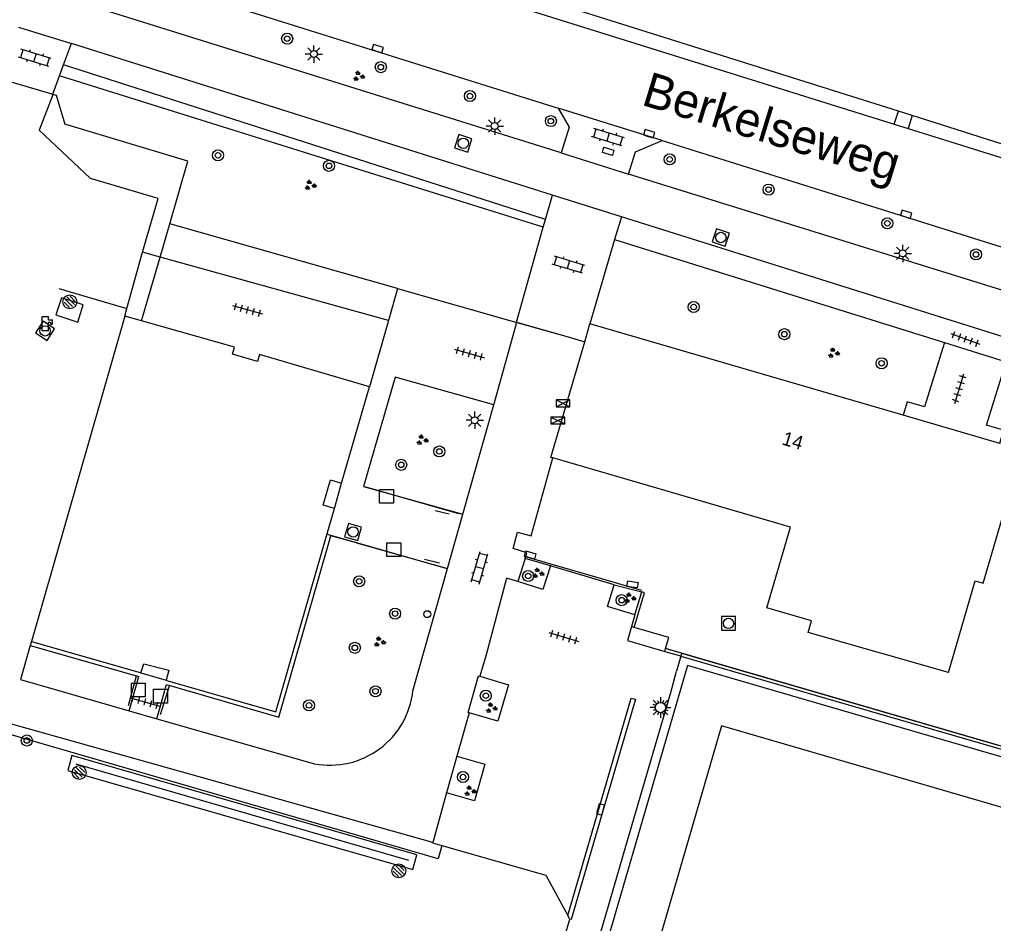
# Model space of a CAD drawing. Extents: x 137999 to 141000, y 397500 to 400501.
# Drawn here: x 139093.7 to 139164.1, y 399810.3 to 399875.7 of the extents above; entities that cross this region are included whole.
import ezdxf

# ---------------------------------------------------------------- set-up
doc = ezdxf.new("R2010")
doc.units = 0
for name, color, linetype in [('bs-afsc-ballenvanger', 7, 'Continuous'), ('bs-afsc-belijning', 7, 'Continuous'), ('bs-afsc-hekwerk laag', 7, 'Continuous'), ('bs-afsc-poort', 7, 'Continuous'), ('bs-afsc-rolbezem', 7, 'Continuous'), ('bs-symb-beregeningsautomaat', 7, 'Continuous'), ('bs-symb-sproeier', 7, 'Continuous'), ('bs-symb-veldverlichting', 7, 'Continuous'), ('gg-afsc-hekwerk', 7, 'Continuous'), ('gg-afsc-muur', 7, 'Continuous'), ('gg-anno-huisnummerreeks BGT', 7, 'Continuous'), ('gg-anno-openbare ruimte label', 7, 'Continuous'), ('gg-bbg-bijgebouw', 7, 'Continuous'), ('gg-bbg-hoofdgebouw', 7, 'Continuous'), ('gg-bbg-lage trafo', 7, 'Continuous'), ('gg-knt-trap', 7, 'Continuous'), ('gg-knt-verharding', 7, 'Continuous'), ('gt-grn-groengrens', 7, 'Continuous'), ('gt-grn-vlakafsluiter', 7, 'Continuous'), ('gt-symb-boom', 7, 'Continuous'), ('gt-symb-groenvak', 7, 'Continuous'), ('gt-symb-kast', 7, 'Continuous'), ('gt-symb-klinker verharding', 7, 'Continuous'), ('gt-symb-kolk', 7, 'Continuous'), ('gt-symb-kolk center center', 7, 'Continuous'), ('gt-symb-lichtmast', 7, 'Continuous'), ('gt-symb-pomp', 7, 'Continuous'), ('gt-symb-rioolschacht', 7, 'Continuous'), ('gt-symb-straatmeubilair', 7, 'Continuous'), ('gt-symb-tegel verharding', 7, 'Continuous'), ('gt-symb-verkeersbordpaal', 7, 'Continuous')]:
    doc.layers.add(name, color=color, linetype=linetype)

# ---------------------------------------------------------------- blocks, each defined once
blk = doc.blocks.new('gt0-TEG1')
at = {"layer": 'gt-symb-tegel verharding'}
for p, q in [((-1.125, 0), (1.125, 0)), ((-0.9, -0.25), (-0.9, 0.25)), ((-0.45, -0.25), (-0.45, 0.25)), ((0, -0.25), (0, 0.25)), ((0.45, -0.25), (0.45, 0.25)), ((0.9, -0.25), (0.9, 0.25))]:
    blk.add_line(p, q, dxfattribs=at)
blk = doc.blocks.new('gt0-BOOM')
at = {"layer": 'gt-symb-boom'}
for radius in [0.4, 0.2]:
    blk.add_circle((0, 0), radius, dxfattribs=at)
blk = doc.blocks.new('gt0-GRVAK')
at = {"layer": 'gt-symb-groenvak'}
for p, q in [((-0.11, 0.189), (-0.228, 0.24)), ((-0.182, 0.153), (0.088, 0.153)), ((-0.091, 0.211), (-0.156, 0.322)), ((-0.047, 0.214), (-0.047, 0.393)), ((-0.004, 0.211), (0.061, 0.322)), ((0.015, 0.189), (0.133, 0.24)), ((0.262, -0.052), (0.197, 0.059)), ((0.305, -0.049), (0.305, 0.13)), ((0.349, -0.052), (0.414, 0.059)), ((-0.245, -0.228), (-0.363, -0.177)), ((-0.318, -0.264), (-0.047, -0.264)), ((-0.226, -0.206), (-0.291, -0.095)), ((-0.183, -0.203), (-0.183, -0.024)), ((-0.139, -0.206), (-0.074, -0.095)), ((-0.12, -0.228), (-0.002, -0.177)), ((0.243, -0.074), (0.125, -0.023)), ((0.17, -0.11), (0.441, -0.11)), ((0.368, -0.074), (0.486, -0.023))]:
    blk.add_line(p, q, dxfattribs=at)
blk = doc.blocks.new('gt0-LMAST')
at = {"layer": 'gt-symb-lichtmast'}
for p, q in [((-0.182, 0.173), (-0.447, 0.438)), ((-0.005, 0.246), (-0.005, 0.621)), ((0.172, 0.173), (0.437, 0.438)), ((-0.255, -0.004), (-0.63, -0.004)), ((-0.182, -0.181), (-0.447, -0.446)), ((-0.005, -0.254), (-0.005, -0.629)), ((0.437, -0.446), (0.172, -0.181)), ((0.245, -0.004), (0.62, -0.004))]:
    blk.add_line(p, q, dxfattribs=at)
blk.add_circle((-0.005, -0.004), 0.25, dxfattribs=at)
blk = doc.blocks.new('gt0-RS')
at = {"layer": 'gt-symb-rioolschacht'}
blk.add_lwpolyline([(-0.5, -0.5), (0.5, -0.5), (0.5, 0.5), (-0.5, 0.5)], close=True, dxfattribs=at)
blk.add_circle((0, 0), 0.375, dxfattribs=at)
blk = doc.blocks.new('gt0-KOLK')
at = {"layer": 'gt-symb-kolk'}
blk.add_lwpolyline([(0, 0), (0.375, 0), (0.375, 0.4), (-0.375, 0.4), (-0.375, 0), (0, 0)], dxfattribs=at)
blk = doc.blocks.new('gt0-KOLKCC')
at = {"layer": 'gt-symb-kolk center center'}
blk.add_lwpolyline([(-0.375, 0.2), (0.375, 0.2), (0.375, -0.2), (-0.375, -0.2)], close=True, dxfattribs=at)
blk = doc.blocks.new('gt0-KAST')
at = {"layer": 'gt-symb-kast'}
for p, q in [((-0.501, -0.249), (0.501, 0.249)), ((-0.501, 0.249), (0.501, -0.249))]:
    blk.add_line(p, q, dxfattribs=at)
blk.add_lwpolyline([(0.501, 0.249), (-0.501, 0.249), (-0.501, -0.249), (0.501, -0.249)], close=True, dxfattribs=at)
blk = doc.blocks.new('gt0-KL1')
at = {"layer": 'gt-symb-klinker verharding'}
for p, q in [((-1.15, 0.3), (1.15, 0.3)), ((-1, -0.3), (-1, 0.3)), ((-0.5, 0.3), (-0.5, 0.45)), ((0, -0.3), (0, 0.3)), ((0.5, 0.3), (0.5, 0.45)), ((1, -0.3), (1, 0.3)), ((-1.15, -0.3), (1.15, -0.3)), ((-0.5, -0.45), (-0.5, -0.3)), ((0.5, -0.45), (0.5, -0.3))]:
    blk.add_line(p, q, dxfattribs=at)
blk = doc.blocks.new('DUMMY')
at = {"layer": 'gt-symb-straatmeubilair'}
blk.add_lwpolyline([(0.5, -0.5), (-0.5, -0.5), (-0.5, 0.5), (0.5, 0.5)], close=True, dxfattribs=at)
blk = doc.blocks.new('gt0-VPAAL')
at = {"layer": 'gt-symb-verkeersbordpaal'}
blk.add_circle((0, 0), 0.25, dxfattribs=at)
blk = doc.blocks.new('bs0-SPROEIER')
at = {"layer": 'bs-symb-sproeier'}
for p, q in [((-0.345, 0.203), (0.203, -0.345)), ((-0.212, 0.354), (0.345, -0.203)), ((0.025, 0.399), (0.399, 0.025)), ((-0.399, -0.025), (-0.025, -0.399))]:
    blk.add_line(p, q, dxfattribs=at)
blk.add_circle((0, 0), 0.5, dxfattribs=at)
blk = doc.blocks.new('bs0-VELDV')
at = {"layer": 'bs-symb-veldverlichting'}
for p, q in [((0, 0.75), (0, 0.375)), ((-0.375, 0), (-0.75, 0)), ((-0.53, 0.53), (-0.265, 0.265)), ((-0.346, 0.144), (-0.52, 0.215)), ((-0.215, 0.52), (-0.144, 0.346)), ((0.215, 0.52), (0.144, 0.346)), ((0.265, 0.265), (0.53, 0.53)), ((0.346, 0.144), (0.52, 0.215)), ((0.375, 0), (0.75, 0)), ((-0.265, -0.265), (-0.53, -0.53)), ((-0.346, -0.144), (-0.52, -0.215)), ((-0.144, -0.346), (-0.215, -0.52)), ((0, -0.375), (0, -0.75)), ((0.144, -0.346), (0.215, -0.52)), ((0.265, -0.265), (0.53, -0.53)), ((0.346, -0.144), (0.52, -0.215))]:
    blk.add_line(p, q, dxfattribs=at)
blk.add_circle((0, 0), 0.375, dxfattribs=at)
blk = doc.blocks.new('gt0-POMP')
at = {"layer": 'gt-symb-pomp'}
blk.add_lwpolyline([(-0.242, 0), (0.242, 0), (0.242, 0.609), (0.399, 0.609), (0.399, 0.452), (0.534, 0.452), (0.534, 0.744), (0.242, 0.744), (0.242, 1), (-0.242, 1)], close=True, dxfattribs=at)
blk = doc.blocks.new('bs0-BEREGENAUTOM')
at = {"layer": 'bs-symb-beregeningsautomaat'}
for p, q in [((-0.345, 0.203), (0.203, -0.345)), ((-0.212, 0.354), (0.345, -0.203)), ((0.025, 0.399), (0.399, 0.025)), ((-0.399, -0.025), (-0.025, -0.399))]:
    blk.add_line(p, q, dxfattribs=at)
blk.add_circle((0, 0), 0.5, dxfattribs=at)

msp = doc.modelspace()

# ---------------------------------------------------------------- linework, layer by layer
at = {"layer": 'bs-afsc-ballenvanger'}
msp.add_line((139097.774, 399821.89), (139121.829, 399814.931), dxfattribs=at)
at = {"layer": 'bs-afsc-belijning'}
msp.add_lwpolyline([(139177.931, 399710.718), (139205.833, 399806.765), (139144.427, 399824.628), (139116.518, 399728.592), (139177.931, 399710.718)], dxfattribs=at)
at = {"layer": 'bs-afsc-hekwerk laag'}
for p, q in [((139118.65, 399841.937), (139125.439, 399839.975)), ((139115.933, 399838.49), (139124.526, 399836.035)), ((139138.676, 399834.423), (139130.194, 399836.867)), ((139141.555, 399829.895), (139140.605, 399830.157)), ((139141.494, 399829.677), (139141.182, 399828.573)), ((139141.551, 399829.879), (139141.494, 399829.677)), ((139141.555, 399829.895), (139141.551, 399829.879)), ((139141.555, 399829.895), (139164.757, 399823.146)), ((139101.58, 399826.099), (139102.176, 399828.252)), ((139103.894, 399825.451), (139104.556, 399827.514)), ((139137.518, 399815.947), (139140.781, 399827.043)), ((139130.051, 399790.41), (139136.391, 399812.039))]:
    msp.add_line(p, q, dxfattribs=at)
at = {"layer": 'bs-afsc-poort'}
for p, q in [((139092.367, 399871.396), (139096.355, 399870.205)), ((139129.317, 399853.876), (139133.358, 399852.732)), ((139140.781, 399827.043), (139141.182, 399828.573)), ((139136.391, 399812.039), (139137.518, 399815.947))]:
    msp.add_line(p, q, dxfattribs=at)
at = {"layer": 'bs-afsc-rolbezem'}
for p, q in [((139124.769, 399839.925), (139123.746, 399840.163)), ((139122.986, 399836.683), (139124.071, 399836.414))]:
    msp.add_line(p, q, dxfattribs=at)
at = {"layer": 'gg-afsc-hekwerk'}
for p, q in [((139092.367, 399871.396), (139096.12, 399870.276)), ((139096.12, 399870.276), (139096.355, 399870.205)), ((139096.355, 399870.205), (139096.98, 399868.11)), ((139103.876, 399858.503), (139104.582, 399860.908)), ((139121.015, 399856.227), (139104.582, 399860.908)), ((139102.525, 399853.902), (139103.876, 399858.503)), ((139121.015, 399856.227), (139120.362, 399853.922)), ((139121.015, 399856.227), (139129.317, 399853.876)), ((139120.362, 399853.922), (139119.003, 399849.121)), ((139129.317, 399853.876), (139129.613, 399853.792)), ((139129.613, 399853.792), (139133.358, 399852.732)), ((139133.358, 399852.732), (139134.551, 399852.394)), ((139118.65, 399841.937), (139125.439, 399839.975)), ((139115.933, 399838.49), (139124.526, 399836.035)), ((139138.676, 399834.423), (139130.194, 399836.867)), ((139101.58, 399826.099), (139102.176, 399828.252)), ((139103.894, 399825.451), (139104.556, 399827.514))]:
    msp.add_line(p, q, dxfattribs=at)
msp.add_lwpolyline([(139104.582, 399860.908), (139105.87, 399865.428), (139096.98, 399868.11)], dxfattribs=at)
at = {"layer": 'gg-afsc-muur'}
for p, q in [((139101.457, 399854.795), (139102.595, 399858.859)), ((139096.561, 399856.229), (139101.457, 399854.795)), ((139138.176, 399832.646), (139138.672, 399834.315)), ((139138.176, 399832.646), (139137.934, 399831.808)), ((139140.336, 399830.013), (139141.47, 399829.684)), ((139141.551, 399829.879), (139140.395, 399830.215)), ((139141.47, 399829.684), (139141.494, 399829.677)), ((139164.753, 399823.135), (139141.551, 399829.879))]:
    msp.add_line(p, q, dxfattribs=at)
for points in [[(139102.595, 399858.859), (139103.729, 399862.736), (139098.836, 399864.175)], [(139138.136, 399831.749), (139138.873, 399834.255), (139138.672, 399834.315)], [(139141.494, 399829.677), (139164.802, 399822.902), (139164.899, 399822.987)]]:
    msp.add_lwpolyline(points, dxfattribs=at)
at = {"layer": 'gg-bbg-bijgebouw'}
for p, q in [((139101.323, 399854.243), (139094.566, 399830.738)), ((139102.525, 399853.902), (139101.323, 399854.243)), ((139116.989, 399842.169), (139119.003, 399849.121)), ((139115.919, 399838.442), (139116.467, 399840.349)), ((139094.566, 399830.738), (139102.424, 399828.476)), ((139102.424, 399828.476), (139102.487, 399828.458)), ((139104.313, 399827.928), (139104.423, 399827.896))]:
    msp.add_line(p, q, dxfattribs=at)
for points in [[(139119.003, 399849.121), (139111.052, 399851.462), (139110.901, 399850.952), (139109.102, 399851.482), (139109.251, 399851.992), (139102.525, 399853.902)], [(139116.467, 399840.349), (139115.65, 399840.584), (139116.178, 399842.42), (139116.989, 399842.169)], [(139104.423, 399827.896), (139112.237, 399825.638), (139115.919, 399838.442)], [(139102.487, 399828.458), (139102.689, 399829.111), (139104.511, 399828.651), (139104.313, 399827.928)]]:
    msp.add_lwpolyline(points, dxfattribs=at)
at = {"layer": 'gg-bbg-hoofdgebouw'}
for p, q in [((139134.551, 399852.394), (139134.934, 399853.695)), ((139157.574, 399847.082), (139134.934, 399853.695)), ((139132.093, 399844.034), (139134.551, 399852.394)), ((139164.541, 399845.047), (139157.574, 399847.082)), ((139132.247, 399843.989), (139132.093, 399844.034))]:
    msp.add_line(p, q, dxfattribs=at)
for points in [[(139160.838, 399828.482), (139150.702, 399831.384), (139150.943, 399832.211), (139147.713, 399833.15), (139149.413, 399838.994), (139132.247, 399843.989)], [(139160.838, 399828.482), (139162.756, 399835.11), (139163.341, 399834.938), (139165.349, 399841.769)]]:
    msp.add_lwpolyline(points, dxfattribs=at)
at = {"layer": 'gg-bbg-lage trafo'}
msp.add_lwpolyline([(139096.733, 399855.557), (139096.329, 399854.332), (139097.914, 399853.815), (139098.317, 399855.051), (139096.733, 399855.557)], dxfattribs=at)
at = {"layer": 'gg-knt-trap'}
for p, q in [((139138.136, 399831.749), (139137.934, 399831.808)), ((139140.336, 399830.013), (139140.395, 399830.215))]:
    msp.add_line(p, q, dxfattribs=at)
for points in [[(139137.934, 399831.808), (139137.643, 399830.796), (139140.336, 399830.013)], [(139140.395, 399830.215), (139140.63, 399831.023), (139138.136, 399831.749)]]:
    msp.add_lwpolyline(points, dxfattribs=at)
at = {"layer": 'gg-knt-verharding'}
for p, q in [((139099.678, 399879.602), (139132.623, 399869.279)), ((139123.803, 399878.466), (139156.924, 399868.109)), ((139132.854, 399866.03), (139098.139, 399876.889)), ((139093.643, 399875.133), (139097.456, 399873.932)), ((139096.893, 399872.39), (139097.456, 399873.932)), ((139132.213, 399862.988), (139097.456, 399873.932)), ((139096.606, 399871.605), (139096.893, 399872.39)), ((139131.711, 399861.213), (139096.893, 399872.39)), ((139096.12, 399870.276), (139096.606, 399871.605)), ((139096.107, 399870.241), (139095.121, 399867.681)), ((139096.107, 399870.241), (139096.12, 399870.276)), ((139140.138, 399866.924), (139132.623, 399869.279)), ((139156.924, 399868.109), (139157.224, 399869.053)), ((139158.216, 399868.737), (139157.922, 399867.797)), ((139098.836, 399864.175), (139095.121, 399867.681)), ((139156.924, 399868.109), (139157.922, 399867.797)), ((139157.922, 399867.797), (139175.229, 399862.385)), ((139132.854, 399866.03), (139137.713, 399864.509)), ((139193.131, 399847.285), (139137.713, 399864.509)), ((139131.711, 399861.213), (139132.213, 399862.988)), ((139137.207, 399861.416), (139132.213, 399862.988)), ((139137.207, 399861.416), (139136.711, 399859.78)), ((139179.241, 399848.181), (139137.207, 399861.416)), ((139129.613, 399853.792), (139131.557, 399860.667)), ((139131.557, 399860.667), (139131.711, 399861.213)), ((139136.711, 399859.78), (139134.934, 399853.695)), ((139136.711, 399859.78), (139160.557, 399852.338)), ((139103.876, 399858.503), (139102.595, 399858.859)), ((139120.362, 399853.922), (139103.876, 399858.503)), ((139101.323, 399854.243), (139101.457, 399854.795)), ((139127.974, 399847.84), (139129.633, 399853.717)), ((139160.557, 399852.338), (139165.013, 399850.947)), ((139125.74, 399839.922), (139127.974, 399847.84)), ((139116.467, 399840.349), (139116.989, 399842.169)), ((139124.631, 399835.993), (139125.74, 399839.922)), ((139118.062, 399837.847), (139116.208, 399838.361)), ((139118.062, 399837.847), (139124.631, 399835.993)), ((139130.255, 399836.717), (139129.727, 399835.065)), ((139132.082, 399836.193), (139130.255, 399836.717)), ((139122.142, 399827.173), (139124.631, 399835.993)), ((139136.688, 399834.818), (139132.082, 399836.193)), ((139136.688, 399834.818), (139138.672, 399834.315)), ((139094.483, 399830.45), (139093.774, 399827.973)), ((139094.566, 399830.738), (139094.483, 399830.45)), ((139094.483, 399830.45), (139102.341, 399828.188)), ((139127.42, 399829.76), (139126.962, 399828.232)), ((139101.634, 399825.722), (139102.341, 399828.188)), ((139102.487, 399828.458), (139104.313, 399827.928)), ((139093.774, 399827.973), (139101.634, 399825.722)), ((139103.634, 399825.149), (139104.34, 399827.608)), ((139123.571, 399816.209), (139089.466, 399825.773)), ((139101.634, 399825.722), (139103.634, 399825.149)), ((139126.197, 399825.568), (139125.315, 399822.445)), ((139103.634, 399825.149), (139115.02, 399821.888)), ((139125.315, 399822.445), (139124.566, 399819.801)), ((139124.566, 399819.801), (139123.571, 399816.209)), ((139133.481, 399810.669), (139133.342, 399810.923))]:
    msp.add_line(p, q, dxfattribs=at)
for points in [[(139132.623, 399869.279), (139133.44, 399867.899), (139132.854, 399866.03)], [(139137.713, 399864.509), (139138.217, 399866.12), (139140.138, 399866.924)], [(139140.138, 399866.924), (139178.152, 399855.012), (139192.115, 399850.807)], [(139129.633, 399853.717), (139129.595, 399853.727), (139129.613, 399853.792)], [(139160.557, 399852.338), (139159.102, 399847.677), (139157.854, 399848.042), (139157.574, 399847.082)], [(139164.541, 399845.047), (139164.822, 399846.006), (139163.584, 399846.368), (139165.013, 399850.947)], [(139127.974, 399847.84), (139120.861, 399849.838), (139118.562, 399841.93), (139125.74, 399839.922)], [(139130.255, 399836.717), (139130.372, 399837.128), (139129.378, 399837.436), (139129.685, 399838.63), (139130.688, 399838.352), (139132.247, 399843.989)], [(139104.34, 399827.608), (139112.442, 399825.267), (139116.208, 399838.361)], [(139132.082, 399836.193), (139131.529, 399834.476), (139129.727, 399835.065)], [(139129.727, 399835.065), (139128.899, 399835.299), (139127.42, 399829.76)], [(139138.176, 399832.646), (139136.206, 399833.266), (139136.688, 399834.818)], [(139123.357, 399765.008), (139112.636, 399728.149), (139114.044, 399725.648), (139178.319, 399706.948), (139180.792, 399708.253), (139209.595, 399807.166), (139208.222, 399809.698), (139141.972, 399829.004), (139130.689, 399790.213)], [(139126.197, 399825.568), (139126.119, 399825.59), (139126.887, 399828.255), (139126.962, 399828.232)], [(139126.962, 399828.232), (139129.05, 399827.607), (139128.274, 399824.971), (139126.197, 399825.568)], [(139133.342, 399810.923), (139137.916, 399826.638), (139138.221, 399826.548), (139133.579, 399810.64), (139133.481, 399810.669)], [(139122.124, 399814.257), (139122.419, 399815.299), (139097.501, 399822.477), (139097.2, 399821.409), (139122.124, 399814.257)], [(139125.315, 399822.445), (139127.342, 399821.857), (139126.593, 399819.213), (139124.566, 399819.801)], [(139123.571, 399816.209), (139123.565, 399816.187), (139124.238, 399815.994)], [(139124.238, 399815.994), (139131.748, 399813.845), (139133.342, 399810.923)], [(139212.736, 399811.505), (139182.319, 399707.035), (139178.501, 399704.982), (139109.833, 399724.966), (139120.744, 399762.621), (139119.945, 399764.078), (139133.481, 399810.669)]]:
    msp.add_lwpolyline(points, dxfattribs=at)
msp.add_arc((139116.126, 399827.838), 6.052, 259.46684, 353.68893, dxfattribs=at)
at = {"layer": 'gt-grn-groengrens'}
for p, q in [((139131.557, 399860.667), (139096.606, 399871.605)), ((139175.494, 399863.244), (139158.216, 399868.737))]:
    msp.add_line(p, q, dxfattribs=at)
for points in [[(139157.224, 399869.053), (139120.367, 399880.652), (139120.568, 399881.296), (139120.086, 399881.447)], [(139124.238, 399815.994), (139123.963, 399815.033), (139089.272, 399825.083), (139089.466, 399825.773)]]:
    msp.add_lwpolyline(points, dxfattribs=at)
at = {"layer": 'gt-grn-vlakafsluiter'}
msp.add_line((139158.216, 399868.737), (139157.224, 399869.053), dxfattribs=at)

# ---------------------------------------------------------------- block references
at = {"layer": 'bs-symb-beregeningsautomaat'}
msp.add_blockref('bs0-BEREGENAUTOM', (139097.345, 399855.273), dxfattribs=at)
at = {"layer": 'bs-symb-sproeier'}
for p in [(139098.027, 399821.258), (139121.116, 399814.152)]:
    msp.add_blockref('bs0-SPROEIER', p, dxfattribs=at)
at = {"layer": 'bs-symb-veldverlichting'}
msp.add_blockref('bs0-VELDV', (139140.028, 399825.954), dxfattribs=at)
at = {"layer": 'gt-symb-boom'}
for p in [(139113.053, 399874.293), (139119.819, 399872.232), (139126.256, 399870.144), (139132.107, 399868.333), (139108.053, 399865.862), (139116.07, 399865.102), (139140.689, 399865.573), (139147.837, 399863.385), (139156.417, 399860.945), (139162.823, 399858.697), (139142.428, 399854.895), (139148.977, 399852.935), (139156.003, 399850.835), (139124.052, 399844.461), (139121.293, 399843.493), (139118.254, 399835.075), (139130.466, 399835.459), (139137.221, 399833.713), (139120.852, 399832.743), (139117.942, 399830.271), (139119.434, 399827.129), (139127.404, 399826.811), (139114.631, 399826.111), (139094.241, 399823.571), (139125.752, 399820.929)]:
    msp.add_blockref('gt0-BOOM', p, dxfattribs=at)
at = {"layer": 'gt-symb-groenvak'}
for p in [(139118.209, 399871.578), (139114.711, 399863.692), (139152.529, 399851.567), (139122.796, 399845.285), (139131.172, 399835.661), (139137.805, 399833.866), (139119.714, 399830.692), (139127.795, 399825.919), (139126.26, 399819.92)]:
    msp.add_blockref('gt0-GRVAK', p, dxfattribs=at)
at = {"layer": 'gt-symb-kast'}
for p in [(139132.981, 399847.942), (139132.615, 399846.695)]:
    msp.add_blockref('gt0-KAST', p, dxfattribs=at)
at = {"layer": 'gt-symb-klinker verharding'}
for p, rotation in [((139094.82, 399872.91), 163.01526747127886), ((139136.229, 399867.167), 163.01526746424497), ((139133.377, 399857.957), 163.01526746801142), ((139126.958, 399836.051), 74.03098346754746)]:
    msp.add_blockref('gt0-KL1', p, dxfattribs=dict(at, rotation=rotation))
at = {"layer": 'gt-symb-kolk'}
for p, rotation in [((139119.526, 399873.385), -17.40188791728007), ((139139.149, 399867.232), -17.40188791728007), ((139157.722, 399861.414), -17.40188791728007), ((139135.884, 399818.535), 73.73204856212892)]:
    msp.add_blockref('gt0-KOLK', p, dxfattribs=dict(at, rotation=rotation))
at = {"layer": 'gt-symb-kolk center center'}
for p, rotation in [((139136.244, 399866.151), -15.370725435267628), ((139130.612, 399836.981), -15.66210634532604), ((139138.004, 399834.85), -8.510934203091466)]:
    msp.add_blockref('gt0-KOLKCC', p, dxfattribs=dict(at, rotation=rotation))
at = {"layer": 'gt-symb-lichtmast'}
for p in [(139114.986, 399873.183), (139128.054, 399867.982), (139157.54, 399858.779), (139126.613, 399846.719)]:
    msp.add_blockref('gt0-LMAST', p, dxfattribs=at)
at = {"layer": 'gt-symb-pomp'}
msp.add_blockref('gt0-POMP', (139095.554, 399853.2), dxfattribs=at)
at = {"layer": 'gt-symb-rioolschacht'}
for p, rotation in [((139125.78, 399866.727), -17.40188791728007), ((139144.39, 399859.923), -18.00007459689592), ((139095.558, 399853.175), 56.83440068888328), ((139117.816, 399838.642), 74.10181291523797)]:
    msp.add_blockref('gt0-RS', p, dxfattribs=dict(at, rotation=rotation))
msp.add_blockref('gt0-RS', (139144.946, 399832.034), dxfattribs=at)
at = {"layer": 'gt-symb-straatmeubilair'}
for p in [(139120.227, 399841.212), (139120.758, 399837.361), (139102.295, 399827.222), (139103.904, 399826.778)]:
    msp.add_blockref('DUMMY', p, dxfattribs=at)
at = {"layer": 'gt-symb-tegel verharding'}
for p, rotation in [((139110.18, 399854.702), -15.71725244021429), ((139162.06, 399852.593), -20.227687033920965), ((139126.22, 399851.542), -16.02410965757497), ((139161.62, 399848.992), 73.01526746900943), ((139133.045, 399831.056), -16.38630565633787), ((139102.779, 399826.357), -15.787947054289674)]:
    msp.add_blockref('gt0-TEG1', p, dxfattribs=dict(at, rotation=rotation))
at = {"layer": 'gt-symb-verkeersbordpaal'}
msp.add_blockref('gt0-VPAAL', (139123.172, 399832.702), dxfattribs=at)

# ---------------------------------------------------------------- texts
at = {"layer": 'gg-anno-huisnummerreeks BGT'}
msp.add_text('14', height=1, rotation=343.7, dxfattribs=at).set_placement((139148.738, 399844.975))
at = {"layer": 'gg-anno-openbare ruimte label'}
msp.add_text('Berkelseweg', height=2.5, rotation=343, dxfattribs=at).set_placement((139138.568, 399869.532))

doc.saveas('drawing.dxf')
